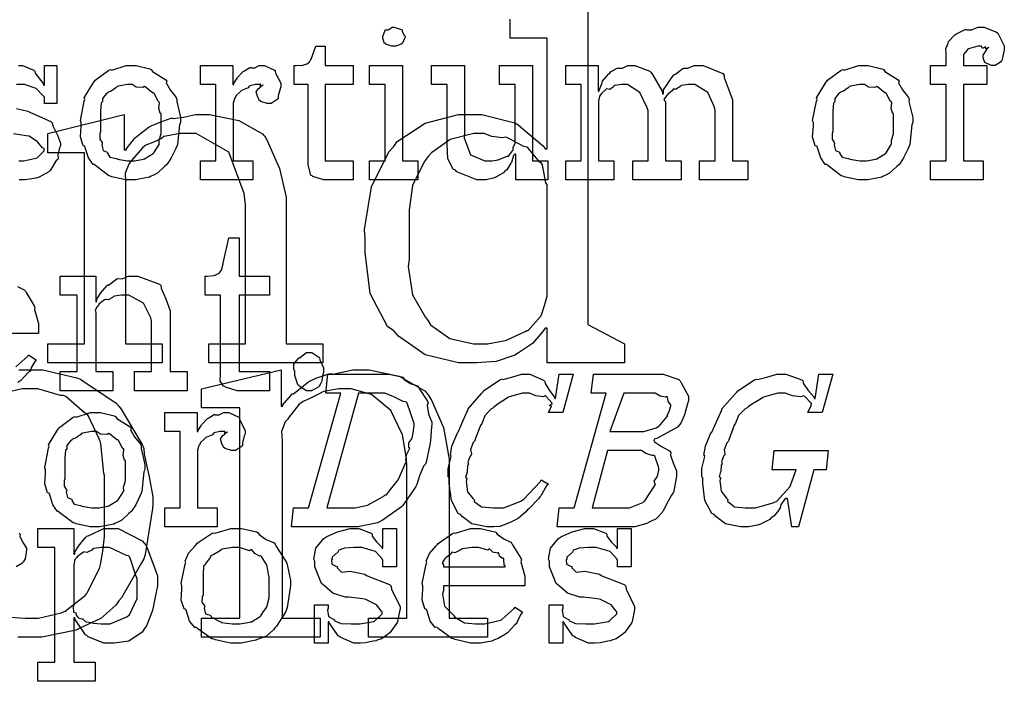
# Model space of a CAD drawing. Extents: x 0 to 8.5, y 0 to 11.
# Tile 375 of 379: x 6.784 to 7.5, y 8.757 to 9.238. Entities that reach past the tile are written whole.
import ezdxf

# ---------------------------------------------------------------- set-up
doc = ezdxf.new("R2010")
doc.units = 0
doc.layers.get('0').update_dxf_attribs({"linetype": 'CONTINUOUS'})

msp = doc.modelspace()

# ---------------------------------------------------------------- linework, layer by layer
at = {"color": 0}
for points in [[(7.1976, 9.25228), (7.1976, 9.01617), (7.22428, 9.00228), (7.22428, 8.98839), (7.16808, 8.98839), (7.16808, 9.01357), (7.16656, 9.01357), (7.16465, 9.0109), (7.15733, 9.0025), (7.14925, 8.99701), (7.14703, 8.99576), (7.14442, 8.99393), (7.13097, 8.98931), (7.11649, 8.98839), (7.11165, 8.98839), (7.11165, 8.98839), (7.10351, 8.98839), (7.07915, 8.99419), (7.05979, 9.00776), (7.05632, 9.01161), (7.05192, 9.01471), (7.03928, 9.03885), (7.03549, 9.06874), (7.03549, 9.07867), (7.0351, 9.08539), (7.04015, 9.11649), (7.05285, 9.14188), (7.05632, 9.14572), (7.05886, 9.14925), (7.07915, 9.1626), (7.10351, 9.16894), (7.11165, 9.16894), (7.12044, 9.16894), (7.14453, 9.16282), (7.14681, 9.16157), (7.14871, 9.15983), (7.16553, 9.14572), (7.16656, 9.14399), (7.16808, 9.14399), (7.16808, 9.2245), (7.14094, 9.2245), (7.14094, 9.23839)], [(6.78336, 9.20469), (6.78635, 9.20469), (6.79454, 9.20128), (6.79531, 9.20057), (6.79557, 9.19911), (6.80132, 9.19146), (6.8016, 9.19037), (6.80225, 9.19037), (6.80225, 9.20469), (6.81136, 9.20469), (6.81136, 9.17692), (6.80225, 9.17692), (6.80225, 9.18147), (6.80117, 9.18267), (6.79628, 9.18793), (6.78787, 9.19081), (6.7851, 9.19081), (6.78207, 9.19081)], [(6.78185, 9.17344), (6.79031, 9.1715), (6.79215, 9.17036), (6.80692, 9.16385), (6.80789, 9.16282), (6.80849, 9.16069), (6.81179, 9.15392), (6.81396, 9.14806), (6.81396, 9.14611), (6.81321, 9.14469), (6.81207, 9.13971), (6.81228, 9.13704), (6.81201, 9.13633), (6.81093, 9.13553), (6.80697, 9.1289), (6.80637, 9.12831), (6.8055, 9.12722), (6.79856, 9.12343), (6.79769, 9.1231), (6.79611, 9.12267), (6.78847, 9.12136), (6.78597, 9.12136), (6.78597, 9.12136), (6.7839, 9.12136)], [(6.78358, 9.13525), (6.78694, 9.13525), (6.79622, 9.1371), (6.79704, 9.13743), (6.79719, 9.13764), (6.80203, 9.14253), (6.80203, 9.14415), (6.80094, 9.14464), (6.79715, 9.14908), (6.79113, 9.15321), (6.78901, 9.15349), (6.77989, 9.15479)], [(6.78261, 9.04383), (6.78765, 9.04144), (6.78842, 9.04058), (6.7889, 9.0395), (6.79492, 9.02983), (6.79536, 9.02865), (6.79497, 9.02707), (6.79796, 9.01688), (6.79796, 9.01346), (6.79796, 9.00976), (6.73872, 9.00976)], [(6.78147, 8.98557), (6.79021, 8.99328), (6.79081, 8.99414), (6.79622, 8.99067), (6.79525, 8.98947), (6.79297, 8.98529), (6.7921, 8.98286), (6.79167, 8.98221), (6.79069, 8.9815), (6.78521, 8.97558), (6.7845, 8.97504), (6.78299, 8.97413)], [(6.78364, 8.98335), (6.79204, 8.98335), (6.80117, 8.98335), (6.82574, 8.9776), (6.8285, 8.9764), (6.83094, 8.97472), (6.85454, 8.95904), (6.8565, 8.95688), (6.85813, 8.95464), (6.87343, 8.9291), (6.87451, 8.92606), (6.87494, 8.92204), (6.87842, 8.90554), (6.88103, 8.891), (6.88103, 8.88613), (6.88097, 8.88243), (6.8756, 8.84896), (6.87451, 8.84597), (6.87283, 8.84289), (6.85846, 8.81754), (6.8565, 8.81537), (6.85428, 8.81222), (6.84326, 8.80246), (6.83122, 8.79682), (6.8285, 8.79562), (6.82547, 8.79394), (6.8004, 8.7889), (6.79204, 8.7889), (6.79204, 8.7889), (6.78299, 8.7889)], [(6.7774, 8.80339), (6.78836, 8.80279), (6.79204, 8.80279), (6.79204, 8.80279), (6.79807, 8.80279), (6.8144, 8.80658), (6.81614, 8.80735), (6.81743, 8.80778), (6.83197, 8.81917), (6.83306, 8.82058), (6.8335, 8.82172), (6.84229, 8.83886), (6.84283, 8.84076), (6.84304, 8.84185), (6.84478, 8.85146), (6.84608, 8.86219), (6.84608, 8.86572), (6.84608, 8.90653), (6.84549, 8.90826), (6.84337, 8.92958), (6.84283, 8.93147), (6.84201, 8.93311), (6.83415, 8.95003), (6.83306, 8.95144), (6.83132, 8.9521), (6.81787, 8.96392), (6.81614, 8.96468), (6.81401, 8.96474), (6.79753, 8.96946), (6.79204, 8.96946), (6.78597, 8.96946), (6.76942, 8.9655)], [(6.78396, 8.86453), (6.78472, 8.86382), (6.78444, 8.86247), (6.78657, 8.85781), (6.78928, 8.85374), (6.78928, 8.85232), (6.78907, 8.85069), (6.78825, 8.84576), (6.78711, 8.84397), (6.78668, 8.84343), (6.78624, 8.84261), (6.78168, 8.84017)]]:
    msp.add_lwpolyline(points, dxfattribs=at)
for points in [[(7.05643, 9.21858), (7.0549, 9.21858), (7.05067, 9.22021), (7.05035, 9.22054), (7.04964, 9.22071), (7.04839, 9.22418), (7.04839, 9.22532), (7.04839, 9.22575), (7.04839, 9.22575), (7.05003, 9.23019), (7.05035, 9.23053), (7.05035, 9.23053), (7.05225, 9.23053), (7.05533, 9.23247), (7.05643, 9.23247), (7.05643, 9.23247), (7.06212, 9.23085), (7.0625, 9.23053), (7.0625, 9.2296), (7.06364, 9.22683), (7.06467, 9.22601), (7.06467, 9.22575), (7.06467, 9.22532), (7.06418, 9.22428), (7.06282, 9.22086), (7.0625, 9.22054), (7.06185, 9.22006), (7.05778, 9.21858), (7.05643, 9.21858)], [(7.44689, 9.13525), (7.45817, 9.13525), (7.45817, 9.19081), (7.44689, 9.19081), (7.44689, 9.20469), (7.45817, 9.20469), (7.45817, 9.21382), (7.45817, 9.21382), (7.45801, 9.21664), (7.45958, 9.22086), (7.4599, 9.2214), (7.45969, 9.22179), (7.46457, 9.22689), (7.46511, 9.22726), (7.46511, 9.22726), (7.46718, 9.22831), (7.47194, 9.23074), (7.47271, 9.23096), (7.47288, 9.23053), (7.47683, 9.23058), (7.48122, 9.23247), (7.48269, 9.23247), (7.48594, 9.23247), (7.4949, 9.22889), (7.49571, 9.22814), (7.49647, 9.22667), (7.50049, 9.21886), (7.50049, 9.21619), (7.50011, 9.21468), (7.49929, 9.21007), (7.49864, 9.20828), (7.49832, 9.20774), (7.49772, 9.20697), (7.49393, 9.20469), (7.49268, 9.20469), (7.49126, 9.20469), (7.48736, 9.20632), (7.48703, 9.20665), (7.48633, 9.20682), (7.48508, 9.21029), (7.48508, 9.21143), (7.48497, 9.21153), (7.4885, 9.2175), (7.48921, 9.21772), (7.48921, 9.21793), (7.48882, 9.2175), (7.48708, 9.21664), (7.48687, 9.21838), (7.48682, 9.21838), (7.48649, 9.21789), (7.48469, 9.21685), (7.484, 9.21858), (7.48378, 9.21858), (7.48133, 9.21858), (7.47456, 9.21679), (7.47401, 9.21642), (7.47319, 9.2155), (7.47076, 9.21263), (7.47076, 9.21143), (7.47076, 9.21099), (7.47076, 9.20469), (7.48768, 9.20469), (7.48768, 9.19081), (7.47076, 9.19081), (7.47076, 9.13525), (7.48508, 9.13525), (7.48508, 9.12136), (7.44689, 9.12136), (7.44689, 9.13525)], [(7.00814, 9.12136), (7.00537, 9.12136), (6.99756, 9.12392), (6.99707, 9.1244), (6.99604, 9.12472), (6.99403, 9.13265), (6.99403, 9.13525), (6.99403, 9.19081), (6.98383, 9.19081), (6.98383, 9.20469), (6.98535, 9.20469), (6.98535, 9.20469), (6.99001, 9.20492), (6.99035, 9.20492), (6.99035, 9.20492), (6.99317, 9.20574), (6.99338, 9.20578), (6.99338, 9.20583), (6.99501, 9.20719), (6.99511, 9.20731), (6.99511, 9.20731), (6.9961, 9.2091), (6.99621, 9.20925), (6.99968, 9.21858), (7.0064, 9.21858), (7.0064, 9.20469), (7.02681, 9.20469), (7.02681, 9.19081), (7.0064, 9.19081), (7.0064, 9.13525), (7.02681, 9.13525), (7.02681, 9.12136), (7.02593, 9.12136), (7.02399, 9.12136), (7.02333, 9.12136), (7.02219, 9.12136), (7.01958, 9.12136), (7.01878, 9.12136), (7.01747, 9.12136), (7.01454, 9.12136), (7.01357, 9.12136), (7.01221, 9.12136), (7.00911, 9.12136), (7.00814, 9.12136)], [(6.86524, 9.12136), (6.86149, 9.12136), (6.85135, 9.12375), (6.85026, 9.12418), (6.84907, 9.12446), (6.83951, 9.13178), (6.83876, 9.13265), (6.83762, 9.13265), (6.83431, 9.13737), (6.83203, 9.14464), (6.8316, 9.14589), (6.83035, 9.14626), (6.8284, 9.15267), (6.829, 9.16049), (6.829, 9.16303), (6.8284, 9.16461), (6.83117, 9.17871), (6.8316, 9.17996), (6.83122, 9.18104), (6.838, 9.19233), (6.83876, 9.19319), (6.83931, 9.19396), (6.84912, 9.20122), (6.85026, 9.20167), (6.85135, 9.20128), (6.86176, 9.20469), (6.86524, 9.20469), (6.86893, 9.20469), (6.87885, 9.20221), (6.87999, 9.20167), (6.88092, 9.20031), (6.89051, 9.19417), (6.89128, 9.19319), (6.8909, 9.19211), (6.89378, 9.1869), (6.89822, 9.18126), (6.89865, 9.17996), (6.89849, 9.17844), (6.90126, 9.16689), (6.90126, 9.16303), (6.90044, 9.16146), (6.89908, 9.14719), (6.89865, 9.14589), (6.89763, 9.14382), (6.89458, 9.13747), (6.89204, 9.13362), (6.89128, 9.13265), (6.8896, 9.13108), (6.88444, 9.12642), (6.88108, 9.12472), (6.87999, 9.12418), (6.87864, 9.12349), (6.86854, 9.12136), (6.86524, 9.12136)], [(6.91575, 9.13525), (6.92703, 9.13525), (6.92703, 9.19081), (6.91575, 9.19081), (6.91575, 9.20469), (6.9394, 9.20469), (6.9394, 9.19081), (6.94006, 9.19081), (6.93989, 9.19125), (6.94239, 9.19542), (6.94265, 9.19581), (6.94265, 9.19581), (6.94635, 9.19982), (6.94678, 9.20014), (6.94678, 9.20014), (6.94792, 9.20079), (6.95167, 9.20318), (6.95221, 9.2034), (6.95231, 9.20301), (6.95535, 9.20281), (6.9585, 9.20469), (6.95958, 9.20469), (6.96224, 9.20469), (6.96957, 9.20128), (6.97021, 9.20057), (6.97032, 9.19911), (6.97433, 9.19163), (6.97433, 9.18907), (6.97364, 9.18756), (6.97239, 9.18251), (6.97222, 9.18061), (6.97194, 9.18018), (6.97086, 9.17936), (6.96729, 9.17692), (6.9661, 9.17692), (6.96442, 9.17692), (6.95979, 9.17854), (6.95936, 9.17888), (6.95861, 9.17899), (6.95697, 9.18267), (6.95697, 9.18386), (6.95687, 9.18386), (6.95638, 9.18549), (6.95806, 9.18799), (6.95828, 9.18821), (6.95828, 9.18821), (6.95861, 9.18821), (6.96099, 9.19032), (6.96132, 9.19037), (6.96132, 9.1906), (6.96083, 9.19015), (6.95915, 9.18907), (6.95979, 9.19081), (6.95979, 9.19081), (6.95921, 9.19081), (6.95785, 9.19081), (6.95742, 9.19081), (6.95583, 9.19081), (6.95167, 9.18972), (6.95111, 9.18951), (6.95047, 9.18826), (6.94569, 9.18642), (6.94526, 9.18604), (6.94439, 9.18528), (6.94185, 9.18272), (6.94129, 9.18164), (6.94114, 9.18126), (6.94043, 9.1805), (6.93961, 9.17719), (6.93961, 9.17606), (6.93961, 9.13525), (6.95394, 9.13525), (6.95394, 9.12136), (6.91575, 9.12136), (6.91575, 9.13525)], [(7.03885, 9.13525), (7.05013, 9.13525), (7.05013, 9.19081), (7.03885, 9.19081), (7.03885, 9.20469), (7.06272, 9.20469), (7.06272, 9.13525), (7.074, 9.13525), (7.074, 9.12136), (7.03885, 9.12136), (7.03885, 9.13525)], [(7.12185, 9.12136), (7.11669, 9.12136), (7.10226, 9.12733), (7.10124, 9.12853), (7.09956, 9.12918), (7.09565, 9.13683), (7.09517, 9.14725), (7.09517, 9.15067), (7.09517, 9.19081), (7.08388, 9.19081), (7.08388, 9.20469), (7.10775, 9.20469), (7.10775, 9.15608), (7.10769, 9.15207), (7.11225, 9.1396), (7.12267, 9.13525), (7.12619, 9.13525), (7.12787, 9.13525), (7.13238, 9.13601), (7.13292, 9.13613), (7.13292, 9.13613), (7.13835, 9.13846), (7.13878, 9.13872), (7.13986, 9.13872), (7.14285, 9.14264), (7.14312, 9.14307), (7.14312, 9.14307), (7.14324, 9.14492), (7.14464, 9.14811), (7.14464, 9.14914), (7.14464, 9.19081), (7.13336, 9.19081), (7.13336, 9.20469), (7.15722, 9.20469), (7.15722, 9.13525), (7.16851, 9.13525), (7.16851, 9.12136), (7.14507, 9.12136), (7.14507, 9.14003), (7.14442, 9.14003), (7.14344, 9.13917), (7.14193, 9.13411), (7.1416, 9.13351), (7.1409, 9.13232), (7.13857, 9.12885), (7.13721, 9.12787), (7.13683, 9.12744), (7.13618, 9.12651), (7.13075, 9.12343), (7.1301, 9.1231), (7.12869, 9.12267), (7.12354, 9.12136), (7.12185, 9.12136)], [(7.18143, 9.13525), (7.19271, 9.13525), (7.19271, 9.19081), (7.18143, 9.19081), (7.18143, 9.20469), (7.20508, 9.20469), (7.20508, 9.18604), (7.20551, 9.18604), (7.20551, 9.18604), (7.20801, 9.192), (7.20833, 9.19254), (7.20806, 9.19299), (7.21263, 9.19819), (7.21311, 9.19863), (7.21311, 9.19863), (7.21463, 9.20014), (7.21881, 9.20275), (7.2194, 9.20296), (7.21951, 9.20264), (7.22282, 9.20275), (7.22657, 9.20469), (7.22786, 9.20469), (7.23182, 9.20469), (7.24274, 9.20036), (7.24371, 9.19949), (7.24468, 9.19797), (7.25157, 9.18582), (7.25196, 9.18408), (7.25261, 9.18408), (7.25261, 9.18408), (7.25271, 9.18685), (7.25532, 9.19069), (7.25564, 9.19125), (7.25553, 9.19135), (7.25993, 9.19749), (7.26042, 9.19797), (7.26064, 9.19792), (7.26671, 9.20247), (7.26736, 9.20275), (7.26736, 9.20275), (7.27029, 9.20275), (7.2749, 9.20469), (7.27647, 9.20469), (7.28153, 9.20469), (7.29568, 9.19874), (7.29665, 9.19754), (7.29665, 9.19586), (7.29969, 9.18804), (7.30274, 9.17958), (7.30274, 9.17671), (7.30274, 9.13525), (7.31401, 9.13525), (7.31401, 9.12136), (7.27886, 9.12136), (7.27886, 9.13525), (7.29015, 9.13525), (7.29015, 9.17193), (7.28971, 9.17437), (7.28494, 9.185), (7.27533, 9.19081), (7.27214, 9.19081), (7.27046, 9.19081), (7.26594, 9.19011), (7.2654, 9.18994), (7.26454, 9.18913), (7.26124, 9.18722), (7.25982, 9.18756), (7.25956, 9.18733), (7.25896, 9.18625), (7.25586, 9.18365), (7.25564, 9.18321), (7.25478, 9.18261), (7.25293, 9.17979), (7.25413, 9.178), (7.25413, 9.17736), (7.25413, 9.13525), (7.2654, 9.13525), (7.2654, 9.12136), (7.23025, 9.12136), (7.23025, 9.13525), (7.24154, 9.13525), (7.24154, 9.17193), (7.2405, 9.17437), (7.23546, 9.185), (7.22651, 9.19081), (7.22353, 9.19081), (7.22185, 9.19081), (7.21733, 9.19011), (7.21679, 9.18994), (7.21631, 9.18913), (7.21354, 9.18722), (7.21137, 9.18767), (7.21094, 9.18733), (7.21007, 9.18658), (7.20742, 9.18425), (7.20692, 9.18349), (7.20682, 9.18321), (7.20611, 9.18229), (7.20529, 9.1786), (7.20529, 9.17736), (7.20529, 9.13525), (7.21658, 9.13525), (7.21658, 9.12136), (7.18143, 9.12136), (7.18143, 9.13525)], [(7.39789, 9.12136), (7.39415, 9.12136), (7.384, 9.12375), (7.38292, 9.12418), (7.38172, 9.12446), (7.37218, 9.13178), (7.37142, 9.13265), (7.37028, 9.13265), (7.36697, 9.13737), (7.36469, 9.14464), (7.36426, 9.14589), (7.36301, 9.14626), (7.36106, 9.15267), (7.36165, 9.16049), (7.36165, 9.16303), (7.36106, 9.16461), (7.36382, 9.17871), (7.36426, 9.17996), (7.36387, 9.18104), (7.37067, 9.19233), (7.37142, 9.19319), (7.37196, 9.19396), (7.38178, 9.20122), (7.38292, 9.20167), (7.384, 9.20128), (7.39442, 9.20469), (7.39789, 9.20469), (7.40158, 9.20469), (7.41151, 9.20221), (7.41265, 9.20167), (7.41357, 9.20031), (7.42318, 9.19417), (7.42393, 9.19319), (7.42356, 9.19211), (7.42643, 9.1869), (7.43088, 9.18126), (7.43132, 9.17996), (7.43115, 9.17844), (7.43392, 9.16689), (7.43392, 9.16303), (7.43311, 9.16146), (7.43175, 9.14719), (7.43132, 9.14589), (7.43028, 9.14382), (7.42725, 9.13747), (7.42469, 9.13362), (7.42393, 9.13265), (7.42225, 9.13108), (7.4171, 9.12642), (7.41374, 9.12472), (7.41265, 9.12418), (7.41129, 9.12349), (7.40121, 9.12136), (7.39789, 9.12136)], [(6.86524, 9.13525), (6.86768, 9.13525), (6.87429, 9.13656), (6.875, 9.13678), (6.875, 9.13678), (6.88129, 9.14068), (6.88172, 9.14111), (6.88183, 9.14117), (6.88564, 9.14725), (6.88585, 9.14785), (6.88585, 9.14785), (6.88574, 9.15033), (6.88715, 9.15483), (6.88715, 9.15631), (6.88715, 9.16976), (6.88656, 9.16992), (6.88558, 9.17324), (6.88607, 9.1774), (6.88585, 9.178), (6.88493, 9.1786), (6.88217, 9.18431), (6.88172, 9.18474), (6.88092, 9.18463), (6.87565, 9.18907), (6.875, 9.18929), (6.87375, 9.18869), (6.86903, 9.18892), (6.86615, 9.19081), (6.86524, 9.19081), (6.86274, 9.19081), (6.8559, 9.18956), (6.85525, 9.18929), (6.85433, 9.18826), (6.85075, 9.18588), (6.84868, 9.18522), (6.84831, 9.18474), (6.84722, 9.18392), (6.84446, 9.18067), (6.84457, 9.1786), (6.8444, 9.178), (6.84347, 9.17731), (6.8431, 9.17165), (6.8431, 9.16976), (6.8431, 9.15631), (6.84256, 9.15517), (6.8425, 9.15104), (6.84418, 9.14849), (6.8444, 9.14785), (6.84407, 9.14675), (6.84494, 9.14274), (6.84788, 9.14165), (6.84831, 9.14111), (6.84804, 9.14074), (6.84988, 9.13792), (6.85454, 9.13704), (6.85525, 9.13678), (6.85547, 9.13639), (6.86279, 9.13525), (6.86524, 9.13525)], [(7.39789, 9.13525), (7.40033, 9.13525), (7.40696, 9.13656), (7.40767, 9.13678), (7.40767, 9.13678), (7.41396, 9.14068), (7.41439, 9.14111), (7.4145, 9.14117), (7.41829, 9.14725), (7.41851, 9.14785), (7.41851, 9.14785), (7.4184, 9.15033), (7.41982, 9.15483), (7.41982, 9.15631), (7.41982, 9.16976), (7.41922, 9.16992), (7.41824, 9.17324), (7.41872, 9.1774), (7.41851, 9.178), (7.41758, 9.1786), (7.41482, 9.18431), (7.41439, 9.18474), (7.41357, 9.18463), (7.40831, 9.18907), (7.40767, 9.18929), (7.40642, 9.18869), (7.40169, 9.18892), (7.39882, 9.19081), (7.39789, 9.19081), (7.3954, 9.19081), (7.38857, 9.18956), (7.38792, 9.18929), (7.38699, 9.18826), (7.3834, 9.18588), (7.38135, 9.18522), (7.38097, 9.18474), (7.37989, 9.18392), (7.37711, 9.18067), (7.37722, 9.1786), (7.37706, 9.178), (7.37614, 9.17731), (7.37576, 9.17165), (7.37576, 9.16976), (7.37576, 9.15631), (7.37522, 9.15517), (7.37517, 9.15104), (7.37685, 9.14849), (7.37706, 9.14785), (7.37674, 9.14675), (7.37761, 9.14274), (7.38053, 9.14165), (7.38097, 9.14111), (7.38069, 9.14074), (7.38254, 9.13792), (7.38721, 9.13704), (7.38792, 9.13678), (7.38813, 9.13639), (7.39546, 9.13525), (7.39789, 9.13525)], [(6.80479, 9.00228), (6.83149, 9.00228), (6.83149, 9.14117), (6.80479, 9.14117), (6.80479, 9.15506), (6.86035, 9.16894), (6.86035, 9.14333), (6.86187, 9.14333), (6.86176, 9.14388), (6.86783, 9.15147), (6.8686, 9.15224), (6.8686, 9.15224), (6.87207, 9.15522), (6.87858, 9.15989), (6.87967, 9.16049), (6.87999, 9.16064), (6.88569, 9.16319), (6.89378, 9.16618), (6.89529, 9.16656), (6.89583, 9.16601), (6.90338, 9.16694), (6.91228, 9.16894), (6.91525, 9.16894), (6.92231, 9.16894), (6.94363, 9.16471), (6.96099, 9.15483), (6.96343, 9.15201), (6.96506, 9.14833), (6.97325, 9.12978), (6.97819, 9.10889), (6.97819, 9.10189), (6.97819, 9.00228), (7.00489, 9.00228), (7.00489, 8.98839), (6.92176, 8.98839), (6.92176, 9.00228), (6.94846, 9.00228), (6.94846, 9.10319), (6.94769, 9.11154), (6.93642, 9.14165), (6.91271, 9.15506), (6.90483, 9.15506), (6.90093, 9.15506), (6.89051, 9.15326), (6.88921, 9.15289), (6.88747, 9.15158), (6.88108, 9.1486), (6.87614, 9.14675), (6.87511, 9.14594), (6.87364, 9.14481), (6.86556, 9.13564), (6.8649, 9.13444), (6.86356, 9.13276), (6.861, 9.12619), (6.86122, 9.12033), (6.86122, 9.11838), (6.86122, 9.00228), (6.88792, 9.00228), (6.88792, 8.98839), (6.80479, 8.98839), (6.80479, 9.00228)], [(7.12033, 9.00228), (7.12468, 9.00228), (7.13624, 9.00429), (7.13769, 9.00467), (7.13835, 9.00493), (7.15196, 9.01107), (7.1531, 9.01183), (7.15424, 9.01183), (7.15782, 9.01594), (7.16325, 9.0224), (7.16396, 9.02354), (7.16401, 9.02414), (7.16607, 9.03011), (7.16808, 9.03694), (7.16808, 9.03917), (7.16808, 9.11817), (7.1671, 9.11919), (7.16461, 9.13243), (7.16396, 9.13357), (7.1626, 9.13428), (7.15419, 9.14453), (7.1531, 9.14529), (7.1511, 9.14578), (7.13911, 9.15207), (7.13769, 9.15246), (7.13547, 9.15196), (7.12782, 9.153), (7.12218, 9.15506), (7.12033, 9.15506), (7.11458, 9.15506), (7.09739, 9.15087), (7.08376, 9.14117), (7.08149, 9.13835), (7.07844, 9.13465), (7.06999, 9.11746), (7.0676, 9.09961), (7.0676, 9.09364), (7.0676, 9.06369), (7.06689, 9.05854), (7.06999, 9.03782), (7.07915, 9.02181), (7.08149, 9.01899), (7.08306, 9.016), (7.09706, 9.00612), (7.11447, 9.00228), (7.12033, 9.00228)], [(6.94564, 8.9681), (6.9426, 8.9681), (6.93403, 8.97065), (6.93349, 8.97114), (6.93246, 8.9714), (6.93007, 8.9751), (6.93024, 8.98031), (6.93024, 8.98199), (6.93024, 9.03754), (6.91917, 9.03754), (6.91917, 9.05143), (6.92068, 9.05143), (6.92068, 9.05143), (6.92578, 9.05197), (6.92611, 9.05208), (6.92643, 9.05214), (6.92936, 9.05365), (6.92958, 9.05382), (6.92958, 9.05382), (6.93121, 9.05638), (6.93132, 9.05664), (6.93132, 9.05664), (6.93229, 9.06039), (6.9324, 9.06076), (6.93631, 9.07921), (6.9439, 9.07921), (6.9439, 9.05143), (6.96604, 9.05143), (6.96604, 9.03754), (6.9439, 9.03754), (6.9439, 8.98199), (6.96604, 8.98199), (6.96604, 8.9681), (6.96506, 8.9681), (6.96283, 8.9681), (6.96213, 8.9681), (6.96089, 8.9681), (6.95806, 8.9681), (6.95714, 8.9681), (6.95574, 8.9681), (6.95253, 8.9681), (6.9515, 8.9681), (6.95003, 8.9681), (6.94672, 8.9681), (6.94564, 8.9681)], [(6.81375, 8.98199), (6.82611, 8.98199), (6.82611, 9.03754), (6.81375, 9.03754), (6.81375, 9.05143), (6.83957, 9.05143), (6.83957, 9.03276), (6.84022, 9.03276), (6.84022, 9.03276), (6.8405, 9.03472), (6.84289, 9.03851), (6.84326, 9.03907), (6.84315, 9.03911), (6.84793, 9.04471), (6.84847, 9.04514), (6.84885, 9.04497), (6.85493, 9.04943), (6.85563, 9.04969), (6.85563, 9.04969), (6.85889, 9.04949), (6.86328, 9.05143), (6.86475, 9.05143), (6.87033, 9.05143), (6.88596, 9.04568), (6.8871, 9.04449), (6.88721, 9.04275), (6.89063, 9.03489), (6.89382, 9.02632), (6.89382, 9.02344), (6.89382, 8.98199), (6.90619, 8.98199), (6.90619, 8.9681), (6.86778, 8.9681), (6.86778, 8.98199), (6.88015, 8.98199), (6.88015, 9.01867), (6.87972, 9.02111), (6.87446, 9.03174), (6.86356, 9.03754), (6.85997, 9.03754), (6.85813, 9.03754), (6.85319, 9.03683), (6.8526, 9.03668), (6.85183, 9.03581), (6.84853, 9.03412), (6.84651, 9.03456), (6.84608, 9.03429), (6.845, 9.03353), (6.8419, 9.03103), (6.84164, 9.03022), (6.84153, 9.02994), (6.84076, 9.02929), (6.83919, 9.02658), (6.83979, 9.0249), (6.83979, 9.02431), (6.83979, 8.98199), (6.85215, 8.98199), (6.85215, 8.9681), (6.81375, 8.9681), (6.81375, 8.98199)], [(6.99485, 8.9681), (6.99294, 8.9681), (6.98768, 8.97136), (6.98725, 8.972), (6.98671, 8.97233), (6.98443, 8.97911), (6.98443, 8.98133), (6.98443, 8.98264), (6.98367, 8.98329), (6.98361, 8.98763), (6.98676, 8.99132), (6.98725, 8.99197), (6.98763, 8.99181), (6.993, 8.99588), (6.99485, 8.99588), (6.99675, 8.99588), (7.00196, 8.99262), (7.00244, 8.99197), (7.00271, 8.9905), (7.00526, 8.98465), (7.00526, 8.98264), (7.00526, 8.98133), (7.00489, 8.97971), (7.0039, 8.97467), (7.00288, 8.97265), (7.00244, 8.972), (7.00179, 8.97103), (6.99658, 8.9681), (6.99485, 8.9681)], [(6.91656, 8.80279), (6.94433, 8.80279), (6.94433, 8.95557), (6.91656, 8.95557), (6.91656, 8.96946), (6.9745, 8.98335), (6.9745, 8.95688), (6.97581, 8.95688), (6.97547, 8.95751), (6.98199, 8.96522), (6.98275, 8.96599), (6.9834, 8.96593), (6.99328, 8.97385), (6.99447, 8.97444), (6.99451, 8.97472), (7.00032, 8.97737), (7.00917, 8.98036), (7.01074, 8.98074), (7.01215, 8.98025), (7.02653, 8.98335), (7.03136, 8.98335), (7.03857, 8.98335), (7.06028, 8.97879), (7.07894, 8.96815), (7.08149, 8.96511), (7.08376, 8.96132), (7.0925, 8.94129), (7.09668, 8.91835), (7.09668, 8.91064), (7.09668, 8.80279), (7.12446, 8.80279), (7.12446, 8.7889), (7.03808, 8.7889), (7.03808, 8.80279), (7.06586, 8.80279), (7.06586, 8.91303), (7.06575, 8.91878), (7.06282, 8.93593), (7.05431, 8.95372), (7.04025, 8.96533), (7.02544, 8.96946), (7.02051, 8.96946), (7.01644, 8.96946), (7.00553, 8.9675), (7.00424, 8.96707), (7.00211, 8.96576), (6.99533, 8.96257), (6.99056, 8.96035), (6.98947, 8.95947), (6.98768, 8.95833), (6.97971, 8.94835), (6.97906, 8.9471), (6.97743, 8.94547), (6.97467, 8.93837), (6.97515, 8.93175), (6.97515, 8.92953), (6.97515, 8.80279), (7.00293, 8.80279), (7.00293, 8.7889), (6.91656, 8.7889), (6.91656, 8.80279)], [(6.98356, 8.88292), (6.99442, 8.88292), (7.01785, 8.96625), (7.007, 8.96625), (7.00851, 8.98014), (7.04932, 8.98014), (7.05285, 8.98014), (7.06233, 8.97819), (7.06342, 8.97775), (7.06375, 8.97646), (7.06831, 8.97347), (7.07374, 8.97162), (7.07449, 8.97081), (7.07476, 8.96967), (7.081, 8.9605), (7.08143, 8.95931), (7.08078, 8.95757), (7.08176, 8.95096), (7.08404, 8.94521), (7.08404, 8.94325), (7.08388, 8.942), (7.08311, 8.93175), (7.08296, 8.93044), (7.08274, 8.92876), (7.07992, 8.91624), (7.07949, 8.91482), (7.07813, 8.91314), (7.07503, 8.90625), (7.07324, 8.89996), (7.07254, 8.89854), (7.0715, 8.89703), (7.06299, 8.88471), (7.0619, 8.88357), (7.06022, 8.88243), (7.04801, 8.87364), (7.0465, 8.87294), (7.04454, 8.87196), (7.03054, 8.86903), (7.02588, 8.86903), (6.98204, 8.86903), (6.98356, 8.88292)], [(7.12787, 8.86903), (7.12418, 8.86903), (7.11322, 8.87131), (7.10622, 8.87663), (7.10487, 8.87815), (7.10325, 8.8789), (7.09831, 8.88824), (7.09663, 8.90072), (7.09663, 8.90483), (7.09592, 8.90543), (7.09592, 8.91151), (7.09788, 8.91928), (7.09814, 8.92068), (7.09754, 8.92128), (7.09874, 8.9279), (7.10215, 8.93619), (7.10271, 8.93761), (7.10314, 8.93793), (7.10601, 8.94422), (7.10954, 8.95242), (7.11029, 8.95367), (7.1104, 8.95486), (7.12011, 8.96615), (7.12115, 8.96713), (7.12169, 8.96804), (7.13351, 8.97592), (7.13482, 8.97646), (7.13569, 8.97624), (7.14231, 8.97797), (7.14936, 8.98014), (7.15175, 8.98014), (7.15539, 8.98014), (7.16531, 8.97581), (7.16629, 8.97493), (7.1665, 8.97342), (7.16976, 8.96821), (7.17318, 8.96365), (7.17344, 8.96235), (7.1741, 8.96235), (7.17671, 8.98014), (7.1869, 8.98014), (7.17931, 8.95236), (7.16889, 8.95236), (7.17106, 8.95692), (7.17074, 8.95688), (7.16965, 8.95747), (7.1715, 8.95871), (7.1715, 8.9591), (7.1715, 8.9591), (7.16732, 8.96397), (7.1665, 8.96431), (7.1651, 8.96371), (7.15972, 8.96431), (7.155, 8.96625), (7.15349, 8.96625), (7.14996, 8.96625), (7.1404, 8.96376), (7.13937, 8.96322), (7.13769, 8.96197), (7.13238, 8.9585), (7.12929, 8.95628), (7.12853, 8.9554), (7.12679, 8.95443), (7.12256, 8.94987), (7.12104, 8.94542), (7.1205, 8.94433), (7.11957, 8.94288), (7.11561, 8.93283), (7.11529, 8.93175), (7.11415, 8.93044), (7.11219, 8.92529), (7.11285, 8.92225), (7.11268, 8.92156), (7.11187, 8.92042), (7.11029, 8.91635), (7.11083, 8.91482), (7.11074, 8.91439), (7.10992, 8.91363), (7.10986, 8.9094), (7.10986, 8.90896), (7.10943, 8.9081), (7.10867, 8.90522), (7.10965, 8.90463), (7.10965, 8.9044), (7.109, 8.90218), (7.11003, 8.89453), (7.11415, 8.88954), (7.11507, 8.88857), (7.1149, 8.88753), (7.12028, 8.88362), (7.1289, 8.88292), (7.13178, 8.88292), (7.13639, 8.88292), (7.14887, 8.88781), (7.15022, 8.88878), (7.15099, 8.88926), (7.16276, 8.90192), (7.16368, 8.90332), (7.16889, 8.90007), (7.16754, 8.89903), (7.16325, 8.89171), (7.1626, 8.89094), (7.16157, 8.88954), (7.15457, 8.88226), (7.15369, 8.8814), (7.15213, 8.87972), (7.14686, 8.87522), (7.14307, 8.87338), (7.14199, 8.87272), (7.13992, 8.87185), (7.13362, 8.86951), (7.12929, 8.86903), (7.12787, 8.86903)], [(7.17665, 8.88292), (7.1875, 8.88292), (7.21094, 8.96625), (7.20008, 8.96625), (7.20161, 8.98014), (7.24826, 8.98014), (7.25239, 8.98014), (7.26378, 8.97618), (7.26476, 8.97537), (7.26551, 8.97385), (7.27083, 8.96425), (7.27083, 8.96104), (7.27007, 8.95865), (7.26796, 8.95053), (7.26519, 8.94456), (7.26411, 8.94325), (7.26275, 8.94163), (7.24778, 8.93332), (7.24588, 8.93283), (7.24567, 8.93197), (7.24599, 8.93099), (7.25108, 8.92768), (7.25706, 8.92437), (7.25782, 8.92329), (7.25771, 8.92122), (7.25982, 8.91487), (7.26215, 8.90983), (7.26215, 8.9081), (7.2621, 8.90597), (7.25999, 8.89518), (7.25956, 8.89399), (7.25831, 8.89214), (7.2551, 8.88601), (7.25336, 8.88238), (7.25261, 8.8814), (7.25157, 8.87961), (7.24718, 8.87494), (7.24317, 8.8731), (7.24219, 8.8725), (7.24046, 8.87164), (7.23182, 8.86903), (7.22894, 8.86903), (7.17513, 8.86903), (7.17665, 8.88292)], [(7.31233, 8.86903), (7.30865, 8.86903), (7.29769, 8.87131), (7.29069, 8.87663), (7.28933, 8.87815), (7.28771, 8.8789), (7.28276, 8.88824), (7.28108, 8.90072), (7.28108, 8.90483), (7.28039, 8.90543), (7.28039, 8.91151), (7.28233, 8.91928), (7.28261, 8.92068), (7.28201, 8.92128), (7.28321, 8.9279), (7.28663, 8.93619), (7.28717, 8.93761), (7.28765, 8.93793), (7.29422, 8.95242), (7.29497, 8.95367), (7.29503, 8.95486), (7.30496, 8.96615), (7.30604, 8.96713), (7.30658, 8.96804), (7.31885, 8.97592), (7.32015, 8.97646), (7.32096, 8.97624), (7.32775, 8.97797), (7.33507, 8.98014), (7.33751, 8.98014), (7.34169, 8.98014), (7.35314, 8.97601), (7.35422, 8.97515), (7.35428, 8.97358), (7.35792, 8.96838), (7.36199, 8.96365), (7.36225, 8.96235), (7.3629, 8.96235), (7.3655, 8.98014), (7.37571, 8.98014), (7.36789, 8.95236), (7.35769, 8.95236), (7.35986, 8.95692), (7.35986, 8.95692), (7.36029, 8.95856), (7.36029, 8.9591), (7.35992, 8.9591), (7.35542, 8.96397), (7.35444, 8.96431), (7.3526, 8.96371), (7.34631, 8.96431), (7.34115, 8.96625), (7.33946, 8.96625), (7.33583, 8.96625), (7.32601, 8.96376), (7.32493, 8.96322), (7.32308, 8.96197), (7.31743, 8.95856), (7.31424, 8.95643), (7.31342, 8.95562), (7.31164, 8.95464), (7.30712, 8.95008), (7.3055, 8.94564), (7.30496, 8.94456), (7.30399, 8.94303), (7.30003, 8.93251), (7.29975, 8.93132), (7.29861, 8.93012), (7.29665, 8.92524), (7.29731, 8.92225), (7.29715, 8.92156), (7.29633, 8.92046), (7.29476, 8.9165), (7.29531, 8.91504), (7.29519, 8.91461), (7.29443, 8.9139), (7.29432, 8.90983), (7.29432, 8.9094), (7.29389, 8.90853), (7.29312, 8.9056), (7.29411, 8.90506), (7.29411, 8.90483), (7.29346, 8.90261), (7.29443, 8.89497), (7.29844, 8.89003), (7.29932, 8.889), (7.29915, 8.88786), (7.30425, 8.88368), (7.31207, 8.88292), (7.31472, 8.88292), (7.3195, 8.88292), (7.33242, 8.88656), (7.33382, 8.88726), (7.33475, 8.88764), (7.34462, 8.89849), (7.34511, 8.89985), (7.34901, 8.91069), (7.33165, 8.91069), (7.33317, 8.92458), (7.37244, 8.92458), (7.37093, 8.91069), (7.36182, 8.91069), (7.35075, 8.86903), (7.34597, 8.86903), (7.34272, 8.88986), (7.34185, 8.88986), (7.34071, 8.88894), (7.33794, 8.88514), (7.33746, 8.88286), (7.33708, 8.88226), (7.33615, 8.88097), (7.33306, 8.87711), (7.33128, 8.87597), (7.33078, 8.87554), (7.32992, 8.87451), (7.32308, 8.8711), (7.32232, 8.87076), (7.32086, 8.87033), (7.31446, 8.86903), (7.31233, 8.86903)], [(7.00765, 8.88292), (7.02479, 8.88292), (7.02821, 8.88292), (7.03738, 8.88493), (7.03847, 8.88531), (7.03857, 8.88558), (7.04318, 8.88813), (7.04932, 8.89171), (7.05018, 8.89247), (7.05111, 8.89247), (7.05404, 8.89638), (7.05886, 8.90235), (7.05951, 8.90332), (7.05974, 8.90386), (7.06521, 8.91581), (7.0656, 8.91699), (7.06506, 8.91732), (7.06554, 8.92144), (7.06782, 8.92589), (7.06799, 8.92654), (7.06743, 8.92686), (7.06728, 8.93012), (7.06961, 8.93321), (7.06972, 8.93371), (7.06972, 8.93371), (7.07075, 8.93875), (7.07081, 8.93913), (7.07069, 8.93951), (7.07124, 8.94265), (7.07124, 8.94368), (7.07101, 8.94499), (7.06614, 8.95899), (7.06515, 8.95996), (7.06332, 8.96039), (7.05653, 8.96376), (7.04981, 8.96625), (7.04758, 8.96625), (7.03065, 8.96625), (7.00765, 8.88292)], [(7.21354, 8.93847), (7.23481, 8.93847), (7.23817, 8.93847), (7.24729, 8.94119), (7.24826, 8.94174), (7.24914, 8.94206), (7.25532, 8.94937), (7.25564, 8.95019), (7.25564, 8.95019), (7.25532, 8.95042), (7.257, 8.95356), (7.25717, 8.95389), (7.25694, 8.954), (7.25803, 8.95719), (7.25803, 8.95822), (7.25749, 8.95828), (7.25597, 8.96056), (7.25549, 8.96349), (7.25499, 8.96386), (7.25407, 8.96343), (7.25022, 8.96425), (7.24647, 8.96625), (7.24522, 8.96625), (7.22374, 8.96625), (7.21354, 8.93847)], [(6.83931, 8.86903), (6.83556, 8.86903), (6.82542, 8.87142), (6.82433, 8.87185), (6.82314, 8.87213), (6.81358, 8.87944), (6.81282, 8.88032), (6.81168, 8.88032), (6.80838, 8.88504), (6.8061, 8.89231), (6.80567, 8.89356), (6.80442, 8.89393), (6.80246, 8.90033), (6.80306, 8.90815), (6.80306, 8.91069), (6.80246, 8.91228), (6.80524, 8.92637), (6.80567, 8.92763), (6.80528, 8.92871), (6.81207, 8.94), (6.81282, 8.94086), (6.81337, 8.94163), (6.82319, 8.94889), (6.82433, 8.94933), (6.82542, 8.94894), (6.83583, 8.95236), (6.83931, 8.95236), (6.84299, 8.95236), (6.85292, 8.94987), (6.85406, 8.94933), (6.85499, 8.94797), (6.86458, 8.94185), (6.86535, 8.94086), (6.86496, 8.93978), (6.86783, 8.93457), (6.87229, 8.92893), (6.87272, 8.92763), (6.87256, 8.92611), (6.87532, 8.91456), (6.87532, 8.91069), (6.87451, 8.90912), (6.87315, 8.89486), (6.87272, 8.89356), (6.87169, 8.8915), (6.86865, 8.88514), (6.8661, 8.88129), (6.86535, 8.88032), (6.86367, 8.87875), (6.85851, 8.87408), (6.85514, 8.8724), (6.85406, 8.87185), (6.85271, 8.87115), (6.84261, 8.86903), (6.83931, 8.86903)], [(6.88981, 8.88292), (6.9011, 8.88292), (6.9011, 8.93847), (6.88981, 8.93847), (6.88981, 8.95236), (6.91347, 8.95236), (6.91347, 8.93847), (6.91411, 8.93847), (6.91396, 8.93892), (6.91644, 8.94308), (6.91672, 8.94347), (6.91672, 8.94347), (6.92042, 8.94749), (6.92085, 8.94781), (6.92085, 8.94781), (6.92199, 8.94846), (6.92572, 8.95085), (6.92626, 8.95107), (6.92638, 8.95068), (6.92942, 8.95047), (6.93257, 8.95236), (6.93365, 8.95236), (6.93631, 8.95236), (6.94363, 8.94894), (6.94428, 8.94824), (6.94439, 8.94678), (6.9484, 8.93929), (6.9484, 8.93674), (6.94769, 8.93522), (6.94646, 8.93018), (6.94629, 8.92828), (6.94601, 8.92785), (6.94493, 8.92703), (6.94135, 8.92458), (6.94015, 8.92458), (6.93847, 8.92458), (6.93386, 8.92622), (6.93343, 8.92654), (6.93267, 8.92665), (6.93104, 8.93033), (6.93104, 8.93153), (6.93093, 8.93153), (6.93044, 8.93317), (6.93213, 8.93565), (6.93235, 8.93588), (6.93235, 8.93588), (6.93267, 8.93588), (6.93506, 8.93799), (6.93539, 8.93804), (6.93539, 8.93826), (6.9349, 8.93782), (6.93321, 8.93674), (6.93386, 8.93847), (6.93386, 8.93847), (6.93326, 8.93847), (6.93192, 8.93847), (6.93147, 8.93847), (6.9299, 8.93847), (6.92572, 8.93739), (6.92518, 8.93718), (6.92453, 8.93593), (6.91976, 8.93408), (6.91932, 8.93371), (6.91846, 8.93294), (6.9159, 8.93039), (6.91536, 8.92931), (6.91521, 8.92893), (6.9145, 8.92817), (6.91368, 8.92486), (6.91368, 8.92372), (6.91368, 8.88292), (6.928, 8.88292), (6.928, 8.86903), (6.88981, 8.86903), (6.88981, 8.88292)], [(6.83931, 8.88292), (6.84174, 8.88292), (6.84836, 8.88422), (6.84907, 8.88444), (6.84907, 8.88444), (6.85536, 8.88835), (6.85579, 8.88878), (6.8559, 8.88883), (6.85969, 8.89492), (6.85992, 8.89551), (6.85992, 8.89551), (6.85981, 8.898), (6.86122, 8.9025), (6.86122, 8.90397), (6.86122, 8.91743), (6.86063, 8.91758), (6.85965, 8.9209), (6.86014, 8.92507), (6.85992, 8.92567), (6.859, 8.92626), (6.85622, 8.93197), (6.85579, 8.9324), (6.85499, 8.93229), (6.84972, 8.93674), (6.84907, 8.93696), (6.84782, 8.93636), (6.8431, 8.93658), (6.84022, 8.93847), (6.83931, 8.93847), (6.83681, 8.93847), (6.82997, 8.93722), (6.82932, 8.93696), (6.8284, 8.93593), (6.82482, 8.93354), (6.82275, 8.93289), (6.82238, 8.9324), (6.82129, 8.93158), (6.81853, 8.92833), (6.81863, 8.92626), (6.81847, 8.92567), (6.81754, 8.92497), (6.81717, 8.91932), (6.81717, 8.91743), (6.81717, 8.90397), (6.81663, 8.90283), (6.81657, 8.89871), (6.81825, 8.89615), (6.81847, 8.89551), (6.81814, 8.89442), (6.81901, 8.8904), (6.82194, 8.88932), (6.82238, 8.88878), (6.8221, 8.8884), (6.82394, 8.88558), (6.82861, 8.88471), (6.82932, 8.88444), (6.82954, 8.88406), (6.83686, 8.88292), (6.83931, 8.88292)], [(7.20074, 8.88292), (7.22418, 8.88292), (7.22775, 8.88292), (7.23753, 8.88693), (7.2385, 8.88769), (7.2391, 8.88813), (7.24631, 8.89919), (7.24675, 8.9005), (7.24647, 8.9005), (7.24582, 8.9024), (7.2481, 8.90539), (7.24826, 8.90593), (7.24826, 8.90593), (7.24914, 8.91032), (7.24914, 8.91178), (7.24903, 8.91271), (7.24621, 8.92057), (7.24567, 8.92111), (7.24431, 8.9209), (7.23986, 8.92242), (7.23654, 8.92458), (7.23546, 8.92458), (7.21181, 8.92458), (7.20074, 8.88292)], [(6.79758, 8.77072), (6.80994, 8.77072), (6.80994, 8.85406), (6.79758, 8.85406), (6.79758, 8.86794), (6.82362, 8.86794), (6.82362, 8.84928), (6.82428, 8.84928), (6.82428, 8.85081), (6.82715, 8.85519), (6.83214, 8.86143), (6.83317, 8.86231), (6.8341, 8.86257), (6.8456, 8.86794), (6.84944, 8.86794), (6.85585, 8.86794), (6.87343, 8.85894), (6.87506, 8.8571), (6.87657, 8.85508), (6.8846, 8.8335), (6.8846, 8.82628), (6.88374, 8.82292), (6.88086, 8.80843), (6.87663, 8.7971), (6.87506, 8.79525), (6.87337, 8.79258), (6.86372, 8.78597), (6.85297, 8.78461), (6.84944, 8.78461), (6.84538, 8.78461), (6.83421, 8.78917), (6.83317, 8.79004), (6.83208, 8.79053), (6.82471, 8.80181), (6.82428, 8.80306), (6.82362, 8.80306), (6.82362, 8.77072), (6.83925, 8.77072), (6.83925, 8.75683), (6.79758, 8.75683), (6.79758, 8.77072)], [(6.94179, 8.78461), (6.93772, 8.78461), (6.92671, 8.787), (6.92551, 8.78743), (6.92399, 8.78771), (6.91379, 8.79503), (6.91292, 8.7959), (6.91162, 8.7959), (6.90788, 8.80063), (6.90554, 8.80789), (6.90511, 8.80914), (6.90386, 8.80951), (6.90164, 8.81592), (6.90229, 8.82374), (6.90229, 8.82628), (6.90164, 8.82785), (6.90462, 8.84196), (6.90511, 8.84321), (6.90468, 8.84429), (6.90712, 8.85004), (6.91206, 8.85558), (6.91292, 8.85644), (6.91342, 8.85721), (6.92426, 8.86447), (6.92551, 8.8649), (6.92649, 8.86453), (6.93793, 8.86794), (6.94179, 8.86794), (6.94581, 8.86794), (6.9566, 8.86546), (6.95785, 8.8649), (6.95844, 8.86356), (6.96365, 8.86003), (6.96935, 8.85742), (6.97021, 8.85644), (6.97054, 8.85536), (6.97775, 8.84451), (6.97825, 8.84321), (6.97874, 8.84169), (6.98128, 8.83014), (6.98128, 8.82628), (6.98101, 8.82471), (6.97874, 8.81044), (6.97825, 8.80914), (6.97775, 8.80701), (6.97108, 8.79688), (6.97021, 8.7959), (6.96892, 8.79417), (6.96382, 8.78965), (6.95904, 8.78797), (6.95785, 8.78743), (6.95594, 8.78674), (6.94532, 8.78461), (6.94179, 8.78461)], [(7.03076, 8.78461), (7.02729, 8.78461), (7.01785, 8.78863), (7.01688, 8.78939), (7.0159, 8.78982), (7.0096, 8.79904), (7.00928, 8.80003), (7.00863, 8.80003), (7.00863, 8.78461), (6.99864, 8.78461), (6.99864, 8.81239), (7.00863, 8.81239), (7.00863, 8.81), (7.00819, 8.80865), (7.00896, 8.80388), (7.01243, 8.80208), (7.01318, 8.80154), (7.01307, 8.80111), (7.01779, 8.79889), (7.02539, 8.7985), (7.02794, 8.7985), (7.03163, 8.7985), (7.04183, 8.80035), (7.04269, 8.80067), (7.04254, 8.80089), (7.0479, 8.80578), (7.0479, 8.8074), (7.04758, 8.80789), (7.04389, 8.81233), (7.03614, 8.8164), (7.03381, 8.81674), (7.02382, 8.81803), (7.02111, 8.81803), (7.01199, 8.82086), (7.00618, 8.8259), (7.00515, 8.82693), (7.0039, 8.82796), (6.99908, 8.84006), (6.99908, 8.84407), (6.99821, 8.84565), (6.99972, 8.85363), (7.00558, 8.86063), (7.00689, 8.86165), (7.00782, 8.86208), (7.0154, 8.86546), (7.02463, 8.86794), (7.02772, 8.86794), (7.03097, 8.86794), (7.03988, 8.86453), (7.04075, 8.86382), (7.04075, 8.86242), (7.04372, 8.85812), (7.04736, 8.85471), (7.04769, 8.85363), (7.04833, 8.85363), (7.04833, 8.86794), (7.05832, 8.86794), (7.05832, 8.84017), (7.04833, 8.84017), (7.04833, 8.84472), (7.04796, 8.84592), (7.04313, 8.85118), (7.03304, 8.85406), (7.02968, 8.85406), (7.02735, 8.85406), (7.02046, 8.85357), (7.01719, 8.85243), (7.01644, 8.85211), (7.01563, 8.85081), (7.01167, 8.84706), (7.01167, 8.84581), (7.01118, 8.84517), (7.01139, 8.8419), (7.01471, 8.84039), (7.01535, 8.83996), (7.01514, 8.83931), (7.01833, 8.83621), (7.02485, 8.83686), (7.02599, 8.83669), (7.03532, 8.83475), (7.037, 8.83361), (7.05333, 8.8271), (7.05442, 8.82607), (7.05464, 8.82394), (7.058, 8.81717), (7.06093, 8.81131), (7.06093, 8.80935), (7.06065, 8.80761), (7.05908, 8.80035), (7.05875, 8.79958), (7.05838, 8.79878), (7.05354, 8.79215), (7.0529, 8.79156), (7.0516, 8.79053), (7.04742, 8.78776), (7.04428, 8.78668), (7.04335, 8.78635), (7.04144, 8.78597), (7.03581, 8.78483), (7.03201, 8.78461), (7.03076, 8.78461)], [(7.11643, 8.78461), (7.11231, 8.78461), (7.10113, 8.78717), (7.09993, 8.78765), (7.09853, 8.78792), (7.0886, 8.79525), (7.08778, 8.79611), (7.08658, 8.79606), (7.08285, 8.80067), (7.08062, 8.80789), (7.08018, 8.80914), (7.07894, 8.80951), (7.07693, 8.81603), (7.07758, 8.82374), (7.07758, 8.82628), (7.07693, 8.82785), (7.07992, 8.84196), (7.0804, 8.84321), (7.07997, 8.84424), (7.08242, 8.84987), (7.08735, 8.85536), (7.08822, 8.85622), (7.08871, 8.85699), (7.09918, 8.86442), (7.10037, 8.8649), (7.10135, 8.86453), (7.11214, 8.86794), (7.11578, 8.86794), (7.11957, 8.86794), (7.12983, 8.86561), (7.13097, 8.86513), (7.13162, 8.86376), (7.13644, 8.86035), (7.1415, 8.85796), (7.14225, 8.8571), (7.14274, 8.85601), (7.14876, 8.84636), (7.14919, 8.84517), (7.14882, 8.84358), (7.15181, 8.83339), (7.15181, 8.82997), (7.15181, 8.82628), (7.09256, 8.82628), (7.09256, 8.82281), (7.09185, 8.82021), (7.09321, 8.81142), (7.09853, 8.8061), (7.09972, 8.80501), (7.10075, 8.80339), (7.10775, 8.79932), (7.11589, 8.7985), (7.1186, 8.7985), (7.12272, 8.7985), (7.13406, 8.80122), (7.1351, 8.80176), (7.13531, 8.80208), (7.14404, 8.80979), (7.14464, 8.81065), (7.15007, 8.80718), (7.14908, 8.80599), (7.14681, 8.80181), (7.14594, 8.79937), (7.14551, 8.79872), (7.14453, 8.79801), (7.13906, 8.7921), (7.13835, 8.79156), (7.13683, 8.79064), (7.13226, 8.78792), (7.12967, 8.78689), (7.12879, 8.78657), (7.12761, 8.78608), (7.11919, 8.78461), (7.11643, 8.78461)], [(7.20144, 8.78461), (7.19797, 8.78461), (7.18853, 8.78863), (7.18756, 8.78939), (7.18658, 8.78982), (7.18028, 8.79904), (7.17996, 8.80003), (7.17931, 8.80003), (7.17931, 8.78461), (7.16932, 8.78461), (7.16932, 8.81239), (7.17931, 8.81239), (7.17931, 8.81), (7.17888, 8.80865), (7.17964, 8.80388), (7.18311, 8.80208), (7.18386, 8.80154), (7.18375, 8.80111), (7.18847, 8.79889), (7.19607, 8.7985), (7.19863, 8.7985), (7.20231, 8.7985), (7.21251, 8.80035), (7.21337, 8.80067), (7.21322, 8.80089), (7.21858, 8.80578), (7.21858, 8.8074), (7.21826, 8.80789), (7.21457, 8.81233), (7.20682, 8.8164), (7.20449, 8.81674), (7.1945, 8.81803), (7.19179, 8.81803), (7.18267, 8.82086), (7.17686, 8.8259), (7.17583, 8.82693), (7.17458, 8.82796), (7.16976, 8.84006), (7.16976, 8.84407), (7.16889, 8.84565), (7.17042, 8.85363), (7.17626, 8.86063), (7.17757, 8.86165), (7.1785, 8.86208), (7.18608, 8.86546), (7.19532, 8.86794), (7.1984, 8.86794), (7.20167, 8.86794), (7.21056, 8.86453), (7.21143, 8.86382), (7.21143, 8.86242), (7.21442, 8.85812), (7.21804, 8.85471), (7.21838, 8.85363), (7.21903, 8.85363), (7.21903, 8.86794), (7.229, 8.86794), (7.229, 8.84017), (7.21903, 8.84017), (7.21903, 8.84472), (7.21864, 8.84592), (7.21382, 8.85118), (7.20372, 8.85406), (7.20036, 8.85406), (7.19803, 8.85406), (7.19114, 8.85357), (7.18787, 8.85243), (7.18713, 8.85211), (7.18631, 8.85081), (7.18235, 8.84706), (7.18235, 8.84581), (7.18186, 8.84517), (7.18207, 8.8419), (7.18539, 8.84039), (7.18604, 8.83996), (7.18582, 8.83931), (7.18901, 8.83621), (7.19553, 8.83686), (7.19667, 8.83669), (7.206, 8.83475), (7.20768, 8.83361), (7.22401, 8.8271), (7.2251, 8.82607), (7.22532, 8.82394), (7.22868, 8.81717), (7.23161, 8.81131), (7.23161, 8.80935), (7.23133, 8.80761), (7.22976, 8.80035), (7.22944, 8.79958), (7.22906, 8.79878), (7.22424, 8.79215), (7.22358, 8.79156), (7.22228, 8.79053), (7.2181, 8.78776), (7.21496, 8.78668), (7.21403, 8.78635), (7.21213, 8.78597), (7.20649, 8.78483), (7.20269, 8.78461), (7.20144, 8.78461)], [(6.84554, 8.7985), (6.84999, 8.7985), (6.86225, 8.8036), (6.86333, 8.80458), (6.86415, 8.80512), (6.86985, 8.81694), (6.86985, 8.82086), (6.86985, 8.83171), (6.86903, 8.83296), (6.86442, 8.847), (6.86333, 8.84799), (6.86203, 8.84836), (6.84967, 8.85406), (6.84554, 8.85406), (6.84353, 8.85406), (6.83817, 8.85335), (6.83751, 8.85319), (6.83669, 8.85226), (6.83311, 8.85047), (6.83083, 8.85086), (6.83035, 8.85058), (6.82926, 8.84978), (6.82607, 8.84733), (6.82553, 8.84651), (6.82536, 8.84625), (6.82449, 8.84538), (6.82362, 8.84179), (6.82362, 8.8406), (6.82362, 8.81196), (6.82329, 8.81088), (6.8234, 8.80718), (6.82508, 8.80653), (6.82536, 8.8061), (6.82519, 8.80544), (6.82671, 8.80296), (6.82981, 8.80231), (6.83035, 8.80197), (6.83029, 8.80192), (6.83231, 8.80003), (6.83686, 8.79953), (6.83751, 8.79937), (6.83772, 8.79915), (6.84358, 8.7985), (6.84554, 8.7985)], [(6.94179, 8.7985), (6.94444, 8.7985), (6.95167, 8.79981), (6.95242, 8.80003), (6.95296, 8.80018), (6.95931, 8.80393), (6.95979, 8.80436), (6.95979, 8.80436), (6.96115, 8.80686), (6.96392, 8.81049), (6.96414, 8.81108), (6.96414, 8.81108), (6.96565, 8.81743), (6.96565, 8.81956), (6.96565, 8.83301), (6.9655, 8.83322), (6.96436, 8.84065), (6.96414, 8.84125), (6.96392, 8.84185), (6.96029, 8.84754), (6.95979, 8.84799), (6.95871, 8.84788), (6.95529, 8.84967), (6.95318, 8.85232), (6.95242, 8.85254), (6.95144, 8.85178), (6.94417, 8.85406), (6.94179, 8.85406), (6.93901, 8.85406), (6.93147, 8.85281), (6.93072, 8.85254), (6.92958, 8.85157), (6.92562, 8.84913), (6.92372, 8.84842), (6.92333, 8.84799), (6.92279, 8.8469), (6.91922, 8.8419), (6.919, 8.84125), (6.91792, 8.84056), (6.91769, 8.8349), (6.91769, 8.83301), (6.91769, 8.81956), (6.9171, 8.81847), (6.91689, 8.81429), (6.91878, 8.81174), (6.919, 8.81108), (6.91857, 8.81006), (6.91949, 8.80599), (6.92285, 8.8049), (6.92333, 8.80436), (6.92378, 8.80344), (6.92996, 8.80029), (6.93072, 8.80003), (6.93078, 8.79964), (6.93901, 8.7985), (6.94179, 8.7985)], [(7.09256, 8.84017), (7.13747, 8.84017), (7.13747, 8.84104), (7.13672, 8.84131), (7.13639, 8.84586), (7.13618, 8.84625), (7.13547, 8.84619), (7.13331, 8.84771), (7.13271, 8.8501), (7.13226, 8.85037), (7.13157, 8.84999), (7.12842, 8.85064), (7.12619, 8.85286), (7.12554, 8.85297), (7.12483, 8.85211), (7.118, 8.85406), (7.11578, 8.85406), (7.11328, 8.85406), (7.1065, 8.85319), (7.10579, 8.85297), (7.10471, 8.85211), (7.10075, 8.85032), (7.09885, 8.85064), (7.09842, 8.85037), (7.09788, 8.84924), (7.09429, 8.84668), (7.09407, 8.84625), (7.09332, 8.84565), (7.09164, 8.84299), (7.09256, 8.84153), (7.09256, 8.84104), (7.09256, 8.84017)]]:
    msp.add_lwpolyline(points, close=True, dxfattribs=at)

doc.saveas('drawing.dxf')
